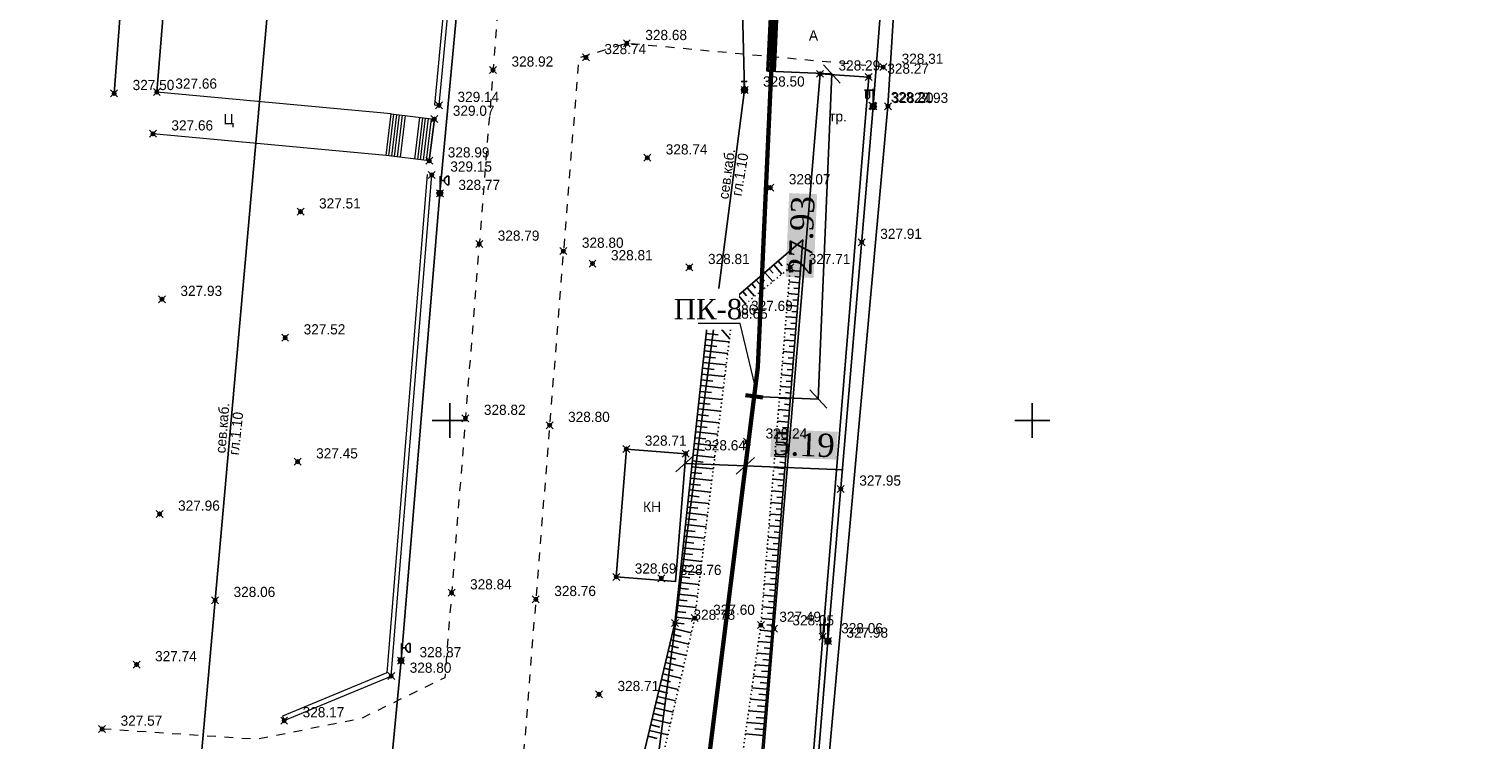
# Model space of a CAD drawing. Header units: metres. Extents: x 703769 to 722343, y 4313031 to 4317457.
# Tile 338 of 409: x 708242 to 708367, y 4315651 to 4315712. Entities that reach past the tile are written whole.
import ezdxf
from ezdxf import colors
from ezdxf.entities.mleader import LeaderData, LeaderLine
from ezdxf.math import Vec2, Vec3

# ---------------------------------------------------------------- set-up
doc = ezdxf.new("R2010")
doc.units = ezdxf.units.M
doc.header["$LTSCALE"] = 0.5
doc.header["$PDMODE"] = 35
doc.header["$PDSIZE"] = 0.3
for name, pattern in [('Auto_Street_NotBorder_Line_m1', [3, 1.5, -1.5]), ('ДОРОГИ_СТРОЯЩ', [9, 8, -1]), ('Контура низ откосов  Штриховая 0.1-0.5 - - - - - - -', [0.6, 0.1, -0.5])]:
    doc.linetypes.add(name, pattern=pattern)
for name, color, linetype in [('(001) Сетка', 92, 'Continuous'), ('(004) Точки рельефа', 7, 'Continuous'), ('(007) Здания', 7, 'Continuous'), ('(013) Газ', 30, 'ИК_Газопровод -------г--------'), ('(016) Кабель', 1, 'Continuous'), ('(019) Связь', 3, 'ИК_КАБ_СВЯЗИ'), ('(022) Возд. Линии', 7, 'Continuous'), ('(025) Дорога', 7, 'Continuous'), ('(035) Откосы', 7, 'Continuous')]:
    doc.layers.add(name, color=color, linetype=linetype)
doc.layers.add('AUTO#_ROADS_EXIST_L', color=7, linetype='Continuous', lineweight=15, true_color=0x000000)
doc.layers.add('ВК_В1', color=134, linetype='Continuous', lineweight=40)
doc.styles.add('BM-431', font='txt')
doc.styles.add('D-431', font='txt')
doc.styles.add('Interproekt', font='isocpeur.ttf', dxfattribs={"width": 0.95, "oblique": 15})
doc.styles.add('P-131', font='txt')
doc.styles.add('S', font='txtwr', dxfattribs={"oblique": 15})
doc.styles.get("Standard").update_dxf_attribs({"font": 'times.ttf'})
doc.linetypes.add('GAZ_VOZDUSH', pattern='A,1,-2,["~",Standard,S=3,R=0,X=-1.5,Y=-1.5],-1,10', length=14)
doc.linetypes.add('ИК_Газопровод -------г--------', pattern='A,9,-0.6,["Г",Standard,S=1.2,R=0,X=0,Y=-0.6],-1.2', length=10.8)
doc.linetypes.add('ИК_КАБ_СВЯЗИ', pattern='A,4,["o",Standard,S=0.5,R=0,X=0,Y=-0.125],4,-2', length=10)
doc.linetypes.add('ИК_Э_КАБ_ВН', pattern='A,8,-2,["<<",Standard,S=1,R=0,X=0,Y=-0.5],8,[">>",Standard,S=1,R=0,X=-1,Y=-0.5],-2', length=20)
doc.linetypes.add('ИК_Э_КАБ_НН', pattern='A,8,-2,["<",Standard,S=1,R=0,X=0,Y=-0.5],8,[">",Standard,S=1,R=0,X=-0.5,Y=-0.5],-2', length=20)
doc.dimstyles.new('300', dxfattribs={"dimtxt": 2, "dimasz": 1.5, "dimexe": 0, "dimexo": 0, "dimgap": 1, "dimtad": 1, "dimzin": 0, "dimdsep": 46, "dimtxsty": 'Standard', "dimblk": 'OBLIQUE', "dimcen": 0, "dimclrd": 1, "dimclre": 1, "dimclrt": 1, "dimadec": 1, "dimazin": 0, "dimtfac": 1, "dimtofl": 0, "dimtmove": 0, "dimatfit": 3, "dimfxl": 3, "dimtfill": 2, "dimtfillclr": 7, "dimtolj": 1, "dimtzin": 0, "dimlwd": 25, "dimlwe": -1, "dimarcsym": 0})

# ---------------------------------------------------------------- blocks, each defined once
blk = doc.blocks.new('*X145')
at = {"color": 0}
for p, q in [((9.5, 5.08), (10.49, 5.08)), ((9.5, 5.07), (10.49, 5.07)), ((9.5, 5.06), (10.49, 5.06)), ((9.5, 5.05), (10.49, 5.05)), ((9.5, 5.04), (10.49, 5.04)), ((9.5, 5.03), (10.49, 5.03)), ((9.5, 5.02), (10.5, 5.02)), ((9.5, 5.01), (10.5, 5.01)), ((9.5, 5), (10.5, 5)), ((9.51, 5.12), (10.48, 5.12)), ((9.51, 5.11), (10.48, 5.11)), ((9.51, 5.1), (10.48, 5.1)), ((9.51, 5.09), (10.49, 5.09)), ((9.52, 5.16), (10.47, 5.16)), ((9.52, 5.15), (10.47, 5.15)), ((9.52, 5.14), (10.47, 5.14)), ((9.52, 5.13), (10.48, 5.13)), ((9.53, 5.18), (10.46, 5.18)), ((9.53, 5.17), (10.46, 5.17)), ((9.54, 5.2), (10.45, 5.2)), ((9.54, 5.19), (10.46, 5.19)), ((9.55, 5.22), (10.44, 5.22)), ((9.55, 5.21), (10.45, 5.21)), ((9.56, 5.24), (10.43, 5.24)), ((9.56, 5.23), (10.44, 5.23)), ((9.57, 5.26), (10.42, 5.26)), ((9.57, 5.25), (10.43, 5.25)), ((9.58, 5.27), (10.41, 5.27)), ((9.59, 5.29), (10.4, 5.29)), ((9.59, 5.28), (10.41, 5.28)), ((9.6, 5.3), (10.39, 5.3)), ((9.61, 5.31), (10.38, 5.31)), ((9.62, 5.32), (10.37, 5.32)), ((9.63, 5.33), (10.37, 5.33)), ((9.64, 5.34), (10.36, 5.34)), ((9.65, 5.35), (10.35, 5.35)), ((9.66, 5.36), (10.34, 5.36)), ((9.67, 5.37), (10.32, 5.37)), ((9.68, 5.38), (10.31, 5.38)), ((9.69, 5.39), (10.3, 5.39)), ((9.71, 5.4), (10.29, 5.4)), ((9.72, 5.41), (10.27, 5.41)), ((9.74, 5.42), (10.26, 5.42)), ((9.75, 5.43), (10.24, 5.43)), ((9.77, 5.44), (10.22, 5.44)), ((9.79, 5.45), (10.2, 5.45)), ((9.82, 5.46), (10.18, 5.46)), ((9.85, 5.47), (10.15, 5.47)), ((9.88, 5.48), (10.11, 5.48)), ((9.94, 5.49), (10.05, 5.49)), ((9.5, 4.99), (10.5, 4.99)), ((9.5, 4.98), (10.5, 4.98)), ((9.5, 4.97), (10.5, 4.97)), ((9.5, 4.96), (10.49, 4.96)), ((9.5, 4.95), (10.49, 4.95)), ((9.5, 4.94), (10.49, 4.94)), ((9.5, 4.93), (10.49, 4.93)), ((9.5, 4.92), (10.49, 4.92)), ((9.5, 4.91), (10.49, 4.91)), ((9.5, 4.9), (10.49, 4.9)), ((9.51, 4.89), (10.49, 4.89)), ((9.51, 4.88), (10.48, 4.88)), ((9.51, 4.87), (10.48, 4.87)), ((9.51, 4.86), (10.48, 4.86)), ((9.52, 4.85), (10.48, 4.85)), ((9.52, 4.84), (10.47, 4.84)), ((9.52, 4.83), (10.47, 4.83)), ((9.53, 4.82), (10.47, 4.82)), ((9.53, 4.81), (10.46, 4.81)), ((9.53, 4.8), (10.46, 4.8)), ((9.54, 4.79), (10.45, 4.79)), ((9.54, 4.78), (10.45, 4.78)), ((9.55, 4.77), (10.44, 4.77)), ((9.55, 4.76), (10.44, 4.76)), ((9.56, 4.75), (10.43, 4.75)), ((9.56, 4.74), (10.43, 4.74)), ((9.57, 4.73), (10.42, 4.73)), ((9.58, 4.72), (10.41, 4.72)), ((9.58, 4.71), (10.41, 4.71)), ((9.59, 4.7), (10.4, 4.7)), ((9.6, 4.69), (10.39, 4.69)), ((9.61, 4.68), (10.39, 4.68)), ((9.61, 4.67), (10.38, 4.67)), ((9.62, 4.66), (10.37, 4.66)), ((9.63, 4.65), (10.36, 4.65)), ((9.64, 4.64), (10.35, 4.64)), ((9.65, 4.63), (10.34, 4.63)), ((9.66, 4.62), (10.33, 4.62)), ((9.67, 4.61), (10.32, 4.61)), ((9.69, 4.6), (10.31, 4.6)), ((9.7, 4.59), (10.29, 4.59)), ((9.71, 4.58), (10.28, 4.58)), ((9.73, 4.57), (10.26, 4.57)), ((9.75, 4.56), (10.25, 4.56)), ((9.76, 4.55), (10.23, 4.55)), ((9.78, 4.54), (10.21, 4.54)), ((9.81, 4.53), (10.18, 4.53)), ((9.83, 4.52), (10.16, 4.52)), ((9.87, 4.51), (10.12, 4.51)), ((9.91, 4.5), (10.08, 4.5))]:
    blk.add_line(p, q, dxfattribs=at)
blk = doc.blocks.new('I01070')
at = {"color": 0}
blk.add_circle((0.05, 0.03), 0.5, dxfattribs=at)
blk.add_blockref('*X145', (-9.95, -4.96), dxfattribs=at)
blk = doc.blocks.new('I0195')
at = {"layer": '(016) Кабель', "color": 0, "linetype": 'ИК_Э_КАБ_ВН'}
for p, q in [((-0.275, 0.74), (0.225, 0.74)), ((-0.025, 0.24), (-0.025, 0.74))]:
    blk.add_line(p, q, dxfattribs=at)
at = {"layer": '(016) Кабель', "color": 0, "linetype": 'ИК_Э_КАБ_ВН', "xscale": 0.5, "yscale": 0.5, "zscale": 0.5}
blk.add_blockref('I01070', (-0.025, -0.01), dxfattribs=at)
blk = doc.blocks.new('U1111')
for p, q in [((0.1, 0.45), (0.1, 2.95)), ((1.28934, 2.95), (0.85, 2.51066)), ((0.85, 2.51066), (0.85, 1.88934)), ((1.6, 2.95), (1.28934, 2.95)), ((1.6, 2.95), (1.6, 1.45)), ((0, 0.05), (0.1, 0.05)), ((0, -0.05), (0, 0.05)), ((0.1, 2.2), (0.85, 2.2)), ((0.1, 0.05), (0.1, -0.05)), ((0.85, 1.88934), (1.28934, 1.45)), ((1.28934, 1.45), (1.6, 1.45)), ((0.1, -0.05), (0, -0.05))]:
    blk.add_line(p, q)
blk.add_lwpolyline([(0.55, 0), (0.3, 0.433013), (-0.2, 0.433013), (-0.45, 0), (-0.2, -0.433013), (0.3, -0.433013)], close=True)
at = {"color": 4, "style": 'S', "oblique": 15}
blk.add_attdef('Z', (1.142936, -1.391276), '', height=2, dxfattribs=at)
blk = doc.blocks.new('f')
at = {"layer": '(022) Возд. Линии'}
for points in [[(0, 0.25), (0, 1.5)], [(0, 1.4), (0.75, 1.4)]]:
    blk.add_lwpolyline(points, dxfattribs=at)
blk.add_lwpolyline([(0.4875, 0.65), (0.4875, 0.65, 0.41421356), (0.65, 0.8125), (0.65, 1.4), (0.325, 1.4), (0.325, 0.8125, 0.41421356)], format="xyb", close=True, dxfattribs=at)
blk.add_circle((0, 0), 0.25, dxfattribs=at)
blk = doc.blocks.new('Setka')
at = {"layer": '(001) Сетка'}
for p, q in [((0, 1.5), (0, -1.5)), ((-1.5, 0), (1.5, 0))]:
    blk.add_line(p, q, dxfattribs=at)
blk = doc.blocks.new('*U279')
at = {"color": 1, "lineweight": 60, "flags": 128}
blk.add_lwpolyline([(-0.01, -0.76), (0.01, 0.76)], dxfattribs=at)
blk = doc.blocks.new('*U280')
at = {"color": 0, "linetype": 'ByBlock', "lineweight": -2, "transparency": 16777216, "rotation": 262.8803100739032}
blk.add_blockref('*U279', (708304.59, 4315680.53), dxfattribs=at)
blk = doc.blocks.new('_Dot')
at = {"color": 0, "linetype": 'ByBlock', "lineweight": -2}
blk.add_line((-0.5, 0), (-1, 0), dxfattribs=at)
at = {"color": 0, "linetype": 'ByBlock', "const_width": 0.5}
blk.add_lwpolyline([(-0.25, 0, 1), (0.25, 0, 1)], format="xyb", close=True, dxfattribs=at)
blk = doc.blocks.new('_Oblique')
at = {"color": 0, "linetype": 'ByBlock', "lineweight": -2}
blk.add_line((-0.5, -0.5), (0.5, 0.5), dxfattribs=at)
blk = doc.blocks.new('*D530')
at = {"color": 1, "lineweight": 25, "transparency": 16777216}
for p, q in [((708298.66, 4315674.77), (708303.84, 4315674.56)), ((708303.84, 4315674.56), (708312.23, 4315674.22))]:
    blk.add_line(p, q, dxfattribs=at)
at = {"layer": 'Defpoints', "color": 0, "lineweight": 40, "transparency": 16777216}
for p in [(708298.66, 4315674.77, 328.35), (708303.84, 4315674.56), (708303.84, 4315674.56)]:
    blk.add_point(p, dxfattribs=at)
at = {"color": 1, "lineweight": 25, "transparency": 16777216, "xscale": 1.5, "yscale": 1.5, "zscale": 1.5}
for p, rotation in [((708298.66, 4315674.77), 177.691868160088), ((708303.84, 4315674.56), 357.6918681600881)]:
    blk.add_blockref('_Oblique', p, dxfattribs=dict(at, rotation=rotation))
at = {"color": 1, "lineweight": 40, "transparency": 16777216, "insert": (708308.87, 4315676.38), "char_height": 2, "attachment_point": 5, "rotation": 357.6919, "bg_fill": 1, "box_fill_scale": 1.1, "bg_fill_color": 7, "bg_fill_true_color": 16777215, "bg_fill_transparency": 0}
blk.add_mtext('\\A1;5.19', dxfattribs=at)
blk = doc.blocks.new('*D549')
at = {"color": 1, "transparency": 16777216}
for p, q in [((708305.75, 4315708.44), (708311.27, 4315708.21)), ((708304.59, 4315680.53), (708310.1, 4315680.3))]:
    blk.add_line(p, q, dxfattribs=at)
at = {"color": 1, "lineweight": 25, "transparency": 16777216}
blk.add_line((708310.1, 4315680.3), (708311.27, 4315708.21), dxfattribs=at)
at = {"layer": 'Defpoints', "color": 0, "lineweight": 40, "transparency": 16777216}
for p in [(708305.75, 4315708.44), (708311.27, 4315708.21), (708304.59, 4315680.53)]:
    blk.add_point(p, dxfattribs=at)
at = {"color": 1, "lineweight": 25, "transparency": 16777216, "xscale": 1.5, "yscale": 1.5, "zscale": 1.5}
for p, rotation in [((708311.27, 4315708.21), 87.61094906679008), ((708310.1, 4315680.3), 267.6109490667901)]:
    blk.add_blockref('_Oblique', p, dxfattribs=dict(at, rotation=rotation))
at = {"color": 1, "lineweight": 40, "transparency": 16777216, "insert": (708308.67, 4315694.34), "char_height": 2, "attachment_point": 5, "rotation": 87.6109, "bg_fill": 1, "box_fill_scale": 1.1, "bg_fill_color": 7, "bg_fill_true_color": 16777215, "bg_fill_transparency": 0}
blk.add_mtext('\\A1;27.93', dxfattribs=at)

msp = doc.modelspace()

# ---------------------------------------------------------------- linework, layer by layer
at = {"layer": '(007) Здания', "elevation": 328.346}
msp.add_lwpolyline([(708292.757, 4315665.026), (708293.627, 4315676.007), (708298.723, 4315675.603), (708297.853, 4315664.622)], close=True, dxfattribs=at)
at = {"layer": '(013) Газ', "linetype": 'GAZ_VOZDUSH', "elevation": 324.816, "flags": 128}
msp.add_lwpolyline([(708293.165, 4315421.558), (708293.434, 4315426.044), (708297.716, 4315485.96), (708299.668, 4315508.577), (708302.24, 4315538.464), (708309.527, 4315632.96), (708316.081, 4315705.444), (708316.824, 4315717.447), (708322.062, 4315771.409), (708325.306, 4315803.846), (708325.824, 4315815.814), (708330.36, 4315869.098), (708333.801, 4315903.034), (708336.798, 4315930.914), (708339.728, 4315977.872), (708351.364, 4316115.034), (708352.677, 4316127.049)], dxfattribs=at)
at = {"layer": '(016) Кабель', "linetype": 'ИК_Э_КАБ_НН', "flags": 128}
for points, elevation in [([(708148.162, 4314184.928), (708151.497, 4314225.638), (708155.946, 4314277.346), (708160.092, 4314325.308), (708165.82, 4314399.254), (708169.045, 4314439.184), (708172.399, 4314480.837), (708175.762, 4314521.367), (708178.982, 4314558.811), (708182.201, 4314596.426), (708185.813, 4314637.091), (708189.128, 4314677.545), (708192.281, 4314716.43), (708195.859, 4314758.023), (708198.741, 4314794.021), (708202.87, 4314842.96), (708206.45, 4314887.572), (708209.623, 4314925.94), (708213.998, 4314964.466), (708217.888, 4315003.776), (708222.285, 4315053.198), (708227.646, 4315118.21), (708230.7, 4315153.26), (708233.599, 4315183.887), (708236.608, 4315219.867), (708239.917, 4315258.483), (708242.964, 4315292.096), (708245.88, 4315324.716), (708249.037, 4315363.449), (708251.639, 4315395.315), (708254.553, 4315428.663), (708258.525, 4315473.098), (708262.105, 4315516.97), (708265.007, 4315550.248), (708267.691, 4315583.251), (708270.438, 4315616.597), (708274.286, 4315657.842), (708277.622, 4315697.97), (708280.245, 4315726.073), (708282.134, 4315747.294), (708285.192, 4315782.765), (708287.519, 4315812.482), (708289.716, 4315837.095), (708292.577, 4315870.499), (708295.609, 4315906.644), (708298.169, 4315937.003), (708301.105, 4315969.327), (708303.908, 4316001.447), (708306.247, 4316027.782), (708309.271, 4316062.456), (708312.329, 4316097.927), (708314.656, 4316127.644), (708316.853, 4316152.257), (708319.714, 4316185.661), (708322.746, 4316221.806), (708325.306, 4316252.165), (708328.242, 4316284.489), (708331.045, 4316316.609), (708331.607, 4316322.941)], 325.652), ([(708249.985, 4314981.479), (708250.82, 4314994.453), (708251.559, 4315005.82), (708252.37, 4315018.441), (708253.053, 4315029.231), (708253.787, 4315042.038), (708254.637, 4315054.862), (708255.635, 4315071.329), (708256.598, 4315086.747), (708257.467, 4315101.098), (708258.354, 4315115.971), (708259.411, 4315132.067), (708260.336, 4315147.885), (708261.397, 4315163.669), (708264.541, 4315183.982), (708266.176, 4315199.034), (708267.362, 4315213.475), (708268.374, 4315229.02), (708269.845, 4315242.198), (708271.828, 4315255.337), (708273.674, 4315269.524), (708275.505, 4315283.281), (708277.38, 4315297.394), (708281.752, 4315326.597), (708283.598, 4315341.056), (708285.41, 4315355.306), (708287.069, 4315373.866), (708288.446, 4315388.958), (708289.84, 4315403.858), (708291.182, 4315418.537), (708292.537, 4315433.784), (708294.032, 4315449.283), (708295.507, 4315463.66), (708296.078, 4315478.064), (708297.37, 4315493.303), (708298.657, 4315508.657), (708299.851, 4315523.654), (708301.076, 4315538.719), (708302.334, 4315553.605), (708303.538, 4315568.681), (708306.01, 4315599.024), (708308.439, 4315629.26), (708310.925, 4315659.518), (708314.819, 4315705.429), (708316.066, 4315721.797), (708317.423, 4315737.878), (708318.736, 4315752.964), (708319.999, 4315767.605), (708321.351, 4315784.629), (708322.651, 4315800.258), (708323.922, 4315814.9), (708325.202, 4315828.081), (708326.515, 4315842.883), (708327.984, 4315858.663), (708329.163, 4315872.867), (708330.365, 4315887.889), (708331.555, 4315902.908), (708332.679, 4315917.08), (708333.897, 4315932.711), (708335.115, 4315947.857), (708336.225, 4315962.741), (708337.469, 4315977.821), (708338.545, 4315992.145), (708339.663, 4316007.377), (708340.941, 4316022.682), (708342.079, 4316037.728), (708343.178, 4316052.432), (708344.309, 4316067.191), (708345.452, 4316082.234), (708346.637, 4316096.926), (708347.806, 4316111.892), (708349.626, 4316127.437), (708351.153, 4316141.846), (708352.719, 4316156.666), (708355.709, 4316187.043), (708356.969, 4316201.735), (708358.286, 4316216.561), (708359.517, 4316231.321), (708360.786, 4316246.466), (708362.123, 4316261.412), (708363.033, 4316272.851), (708364.289, 4316286.262), (708365.798, 4316301.906), (708367.145, 4316317.788)], 326.597)]:
    msp.add_lwpolyline(points, dxfattribs=dict(at, elevation=elevation))
at = {"layer": '(019) Связь', "flags": 128}
for points, elevation in [([(708317.145, 4316324.221), (708301.016, 4316142.912), (708256.741, 4315645.198), (708241.57, 4315465.518), (708189.214, 4314845.558), (708166.334, 4314514.295), (708160.318, 4314448.76), (708146.619, 4314291.453), (708137.034, 4314165.721), (708137.034, 4314165.721), (708137.034, 4314165.721), (708136.895, 4314100.448), (708136.888, 4314097.122)], 324.516), ([(708153.006, 4314105.043), (708156.993, 4314142.734), (708156.993, 4314142.734), (708174.147, 4314200.184), (708174.323, 4314203.958), (708195.362, 4314453.153), (708204.073, 4314563.084), (708218.911, 4314738.478), (708226.164, 4314758.135), (708236.601, 4314958.674), (708237.563, 4314979.166), (708241.532, 4315051.931), (708251.542, 4315144.303), (708253.161, 4315164.518), (708257.428, 4315233.645), (708258.881, 4315245.481), (708269.326, 4315369.847), (708270.394, 4315382.606), (708278.265, 4315465.509), (708280.616, 4315477.921), (708295.324, 4315641.488), (708303.766, 4315706.848), (708303.348, 4315724.234), (708305.187, 4315772.118), (708306.696, 4315783.119), (708308.615, 4315806.312), (708309.889, 4315815.038), (708320.552, 4315934.795), (708321.594, 4315946.168), (708336.888, 4316115.682), (708345.287, 4316227.711), (708346.981, 4316228.783), (708355.083, 4316230.156), (708358.134, 4316229.662)], 325.431)]:
    msp.add_lwpolyline(points, dxfattribs=dict(at, elevation=elevation))
at = {"layer": '(025) Дорога', "flags": 128}
for points, elevation in [([(708253.325, 4315706.661), (708258.254, 4315767.187), (708264.132, 4315837.286), (708268.683, 4315890.714), (708272.947, 4315941.224), (708275.637, 4315982.035), (708271.645, 4315982.298), (708268.959, 4315941.524), (708264.698, 4315891.054), (708260.146, 4315837.623), (708254.268, 4315767.521), (708249.661, 4315706.544)], 325.652), ([(708291.236, 4315475.777), (708295.455, 4315475.79), (708300.547, 4315538.159), (708303.152, 4315569.768), (708305.708, 4315601.069), (708308.048, 4315629.612), (708310.48, 4315659.898), (708314.433, 4315707.948), (708310.248, 4315708.223), (708306.289, 4315660.581), (708303.824, 4315630.808), (708301.469, 4315601.507), (708298.907, 4315569.928), (708296.358, 4315538.729), (708293.833, 4315508.037), (708291.236, 4315475.777)], 326.876)]:
    msp.add_lwpolyline(points, dxfattribs=dict(at, elevation=elevation))
at = {"layer": '(035) Откосы'}
for p, q in [((708305.895, 4315691.487, 326.979), (708306.235, 4315691.093, 326.979)), ((708306.274, 4315691.813, 326.979), (708306.963, 4315691.014, 326.979)), ((708306.652, 4315692.14, 326.979), (708307.002, 4315691.735, 326.979)), ((708308.558, 4315691.275, 326.979), (708307.668, 4315691.346, 326.979)), ((708304.382, 4315690.181, 326.979), (708304.703, 4315689.808, 326.979)), ((708304.76, 4315690.507, 326.979), (708305.413, 4315689.751, 326.979)), ((708305.138, 4315690.834, 326.979), (708305.469, 4315690.45, 326.979)), ((708305.517, 4315691.16, 326.979), (708306.188, 4315690.383, 326.979)), ((708308.48, 4315690.279, 326.979), (708307.586, 4315690.349, 326.979)), ((708308.519, 4315690.777, 326.979), (708308.073, 4315690.812, 326.979)), ((708302.868, 4315688.874, 326.979), (708303.171, 4315688.523, 326.979)), ((708303.246, 4315689.201, 326.979), (708303.862, 4315688.487, 326.979)), ((708303.625, 4315689.527, 326.979), (708303.937, 4315689.165, 326.979)), ((708304.003, 4315689.854, 326.979), (708304.637, 4315689.119, 326.979)), ((708308.401, 4315689.282, 326.979), (708307.504, 4315689.353, 326.979)), ((708308.362, 4315688.784, 326.979), (708307.912, 4315688.819, 326.979)), ((708308.44, 4315689.78, 326.979), (708307.993, 4315689.816, 326.979)), ((708301.354, 4315687.568, 326.979), (708301.959, 4315686.867, 326.979)), ((708301.732, 4315687.895, 326.979), (708302.647, 4315686.834, 326.979)), ((708302.111, 4315688.221, 326.979), (708302.405, 4315687.88, 326.979)), ((708302.489, 4315688.548, 326.979), (708303.087, 4315687.855, 326.979)), ((708308.322, 4315688.285, 326.979), (708307.422, 4315688.356, 326.979)), ((708308.283, 4315687.787, 326.979), (708307.832, 4315687.823, 326.979)), ((708300.543, 4315686.418, 326.979), (708301.076, 4315686.36, 326.979)), ((708300.597, 4315686.915, 326.979), (708301.076, 4315686.36, 326.979)), ((708300.975, 4315687.241, 326.979), (708302.481, 4315685.497, 326.979)), ((708308.165, 4315686.292, 326.979), (708307.259, 4315686.364, 326.979)), ((708308.244, 4315687.289, 326.979), (708307.341, 4315687.36, 326.979)), ((708308.205, 4315686.79, 326.979), (708307.752, 4315686.826, 326.979)), ((708300.436, 4315685.424, 326.979), (708302.445, 4315685.207, 326.979)), ((708300.489, 4315685.921, 326.979), (708301.498, 4315685.812, 326.979)), ((708308.087, 4315685.295, 326.979), (708307.177, 4315685.367, 326.979)), ((708308.126, 4315685.794, 326.979), (708307.672, 4315685.83, 326.979)), ((708300.274, 4315683.933, 326.979), (708301.267, 4315683.826, 326.979)), ((708300.328, 4315684.43, 326.979), (708302.321, 4315684.214, 326.979)), ((708300.382, 4315684.927, 326.979), (708301.382, 4315684.819, 326.979)), ((708308.008, 4315684.299, 326.979), (708307.095, 4315684.371, 326.979)), ((708307.969, 4315683.8, 326.979), (708307.512, 4315683.836, 326.979)), ((708308.047, 4315684.797, 326.979), (708307.592, 4315684.833, 326.979)), ((708300.113, 4315682.442, 326.979), (708302.074, 4315682.23, 326.979)), ((708300.167, 4315682.939, 326.979), (708301.151, 4315682.833, 326.979)), ((708300.221, 4315683.436, 326.979), (708302.197, 4315683.222, 326.979)), ((708307.93, 4315683.302, 326.979), (708307.014, 4315683.374, 326.979)), ((708307.89, 4315682.804, 326.979), (708307.431, 4315682.84, 326.979)), ((708300.005, 4315681.448, 326.979), (708301.95, 4315681.238, 326.979)), ((708300.059, 4315681.945, 326.979), (708301.036, 4315681.839, 326.979)), ((708307.772, 4315681.309, 326.979), (708306.85, 4315681.382, 326.979)), ((708307.851, 4315682.305, 326.979), (708306.932, 4315682.378, 326.979)), ((708307.812, 4315681.807, 326.979), (708307.351, 4315681.843, 326.979)), ((708299.844, 4315679.957, 326.979), (708300.805, 4315679.853, 326.979)), ((708299.898, 4315680.454, 326.979), (708301.827, 4315680.245, 326.979)), ((708299.952, 4315680.951, 326.979), (708300.92, 4315680.846, 326.979)), ((708307.694, 4315680.312, 326.979), (708306.768, 4315680.385, 326.979)), ((708307.733, 4315680.81, 326.979), (708307.271, 4315680.847, 326.979)), ((708299.737, 4315678.963, 326.979), (708300.689, 4315678.86, 326.979)), ((708299.79, 4315679.46, 326.979), (708301.703, 4315679.253, 326.979)), ((708307.615, 4315679.315, 326.979), (708306.686, 4315679.389, 326.979)), ((708307.576, 4315678.817, 326.979), (708307.111, 4315678.854, 326.979)), ((708307.655, 4315679.814, 326.979), (708307.191, 4315679.85, 326.979)), ((708299.575, 4315677.472, 326.979), (708301.456, 4315677.269, 326.979)), ((708299.629, 4315677.969, 326.979), (708300.573, 4315677.867, 326.979)), ((708299.683, 4315678.466, 326.979), (708301.58, 4315678.261, 326.979)), ((708307.537, 4315678.319, 326.979), (708306.605, 4315678.392, 326.979)), ((708307.497, 4315677.82, 326.979), (708307.031, 4315677.857, 326.979)), ((708299.468, 4315676.478, 326.979), (708301.333, 4315676.277, 326.979)), ((708299.521, 4315676.975, 326.979), (708300.458, 4315676.874, 326.979)), ((708307.38, 4315676.325, 326.979), (708306.441, 4315676.399, 326.979)), ((708307.458, 4315677.322, 326.979), (708306.523, 4315677.396, 326.979)), ((708307.419, 4315676.824, 326.979), (708306.95, 4315676.861, 326.979)), ((708299.306, 4315674.987, 326.979), (708300.227, 4315674.888, 326.979)), ((708299.36, 4315675.484, 326.979), (708301.209, 4315675.284, 326.979)), ((708299.414, 4315675.981, 326.979), (708300.342, 4315675.881, 326.979)), ((708307.301, 4315675.329, 326.979), (708306.359, 4315675.403, 326.979)), ((708307.34, 4315675.827, 326.979), (708306.87, 4315675.864, 326.979)), ((708299.199, 4315673.994, 326.979), (708300.111, 4315673.895, 326.979)), ((708299.253, 4315674.491, 326.979), (708301.086, 4315674.292, 326.979)), ((708307.222, 4315674.332, 326.979), (708306.278, 4315674.407, 326.979)), ((708307.183, 4315673.834, 326.979), (708306.71, 4315673.871, 326.979)), ((708307.262, 4315674.831, 326.979), (708306.79, 4315674.868, 326.979)), ((708299.037, 4315672.503, 326.979), (708300.839, 4315672.308, 326.979)), ((708299.091, 4315673, 326.979), (708299.996, 4315672.902, 326.979)), ((708299.145, 4315673.497, 326.979), (708300.962, 4315673.3, 326.979)), ((708307.144, 4315673.336, 326.979), (708306.196, 4315673.41, 326.979)), ((708307.105, 4315672.837, 326.979), (708306.63, 4315672.875, 326.979)), ((708298.93, 4315671.509, 326.979), (708300.715, 4315671.315, 326.979)), ((708298.984, 4315672.006, 326.979), (708299.88, 4315671.909, 326.979)), ((708306.987, 4315671.342, 326.979), (708306.032, 4315671.417, 326.979)), ((708307.065, 4315672.339, 326.979), (708306.114, 4315672.414, 326.979)), ((708307.026, 4315671.841, 326.979), (708306.55, 4315671.878, 326.979)), ((708298.769, 4315670.018, 326.979), (708299.649, 4315669.922, 326.979)), ((708298.822, 4315670.515, 326.979), (708300.591, 4315670.323, 326.979)), ((708298.876, 4315671.012, 326.979), (708299.765, 4315670.916, 326.979)), ((708306.908, 4315670.346, 326.979), (708305.951, 4315670.421, 326.979)), ((708306.947, 4315670.844, 326.979), (708306.469, 4315670.882, 326.979)), ((708298.661, 4315669.024, 326.979), (708299.534, 4315668.929, 326.979)), ((708298.715, 4315669.521, 326.979), (708300.468, 4315669.331, 326.979)), ((708306.83, 4315669.349, 326.979), (708305.869, 4315669.425, 326.979)), ((708306.79, 4315668.851, 326.979), (708306.309, 4315668.888, 326.979)), ((708306.869, 4315669.847, 326.979), (708306.389, 4315669.885, 326.979)), ((708298.5, 4315667.533, 326.979), (708300.221, 4315667.347, 326.979)), ((708298.553, 4315668.03, 326.979), (708299.418, 4315667.936, 326.979)), ((708298.607, 4315668.527, 326.979), (708300.344, 4315668.339, 326.979)), ((708306.751, 4315668.352, 326.979), (708305.787, 4315668.428, 326.979)), ((708306.712, 4315667.854, 326.979), (708306.229, 4315667.892, 326.979)), ((708298.392, 4315666.539, 326.979), (708300.097, 4315666.354, 326.979)), ((708298.446, 4315667.036, 326.979), (708299.302, 4315666.943, 326.979)), ((708306.594, 4315666.359, 326.979), (708305.623, 4315666.435, 326.979)), ((708306.672, 4315667.356, 326.979), (708305.705, 4315667.432, 326.979)), ((708306.633, 4315666.857, 326.979), (708306.149, 4315666.895, 326.979)), ((708298.231, 4315665.048, 326.979), (708299.071, 4315664.957, 326.979)), ((708298.285, 4315665.545, 326.979), (708299.974, 4315665.362, 326.979)), ((708298.338, 4315666.042, 326.979), (708299.187, 4315665.95, 326.979)), ((708306.515, 4315665.362, 326.979), (708305.542, 4315665.439, 326.979)), ((708306.554, 4315665.861, 326.979), (708306.069, 4315665.899, 326.979)), ((708298.123, 4315664.054, 326.979), (708298.956, 4315663.964, 326.979)), ((708298.177, 4315664.551, 326.979), (708299.85, 4315664.37, 326.979)), ((708306.437, 4315664.366, 326.979), (708305.46, 4315664.443, 326.979)), ((708306.397, 4315663.867, 326.979), (708305.908, 4315663.906, 326.979)), ((708306.476, 4315664.864, 326.979), (708305.988, 4315664.902, 326.979)), ((708297.962, 4315662.563, 326.979), (708299.603, 4315662.386, 326.979)), ((708298.016, 4315663.06, 326.979), (708298.84, 4315662.971, 326.979)), ((708298.069, 4315663.557, 326.979), (708299.727, 4315663.378, 326.979)), ((708306.358, 4315663.369, 326.979), (708305.378, 4315663.446, 326.979)), ((708306.319, 4315662.871, 326.979), (708305.828, 4315662.909, 326.979)), ((708297.854, 4315661.569, 326.979), (708299.47, 4315661.394, 326.979)), ((708297.908, 4315662.066, 326.979), (708298.725, 4315661.978, 326.979)), ((708306.201, 4315661.376, 326.979), (708305.215, 4315661.453, 326.979)), ((708306.279, 4315662.372, 326.979), (708305.296, 4315662.45, 326.979)), ((708306.24, 4315661.874, 326.979), (708305.748, 4315661.913, 326.979)), ((708297.571, 4315660.099, 326.979), (708298.33, 4315659.919, 326.979)), ((708297.687, 4315660.586, 326.979), (708299.201, 4315660.225, 326.979)), ((708297.801, 4315661.072, 326.979), (708298.579, 4315660.988, 326.979)), ((708306.122, 4315660.379, 326.979), (708305.108, 4315660.459, 326.979)), ((708306.162, 4315660.877, 326.979), (708305.668, 4315660.916, 326.979)), ((708297.339, 4315659.127, 326.979), (708298.102, 4315658.945, 326.979)), ((708297.455, 4315659.613, 326.979), (708298.976, 4315659.251, 326.979)), ((708306.04, 4315659.383, 326.979), (708304.968, 4315659.472, 326.979)), ((708305.998, 4315658.884, 326.979), (708305.448, 4315658.931, 326.979)), ((708306.082, 4315659.881, 326.979), (708305.56, 4315659.924, 326.979)), ((708296.992, 4315657.668, 326.979), (708298.527, 4315657.302, 326.979)), ((708297.108, 4315658.154, 326.979), (708297.874, 4315657.972, 326.979)), ((708297.223, 4315658.64, 326.979), (708298.752, 4315658.277, 326.979)), ((708305.873, 4315657.39, 326.979), (708304.688, 4315657.489, 326.979)), ((708305.956, 4315658.386, 326.979), (708304.828, 4315658.481, 326.979)), ((708305.915, 4315657.888, 326.979), (708305.336, 4315657.937, 326.979)), ((708296.76, 4315656.695, 326.979), (708298.303, 4315656.328, 326.979)), ((708296.876, 4315657.182, 326.979), (708297.646, 4315656.998, 326.979)), ((708305.79, 4315656.394, 326.979), (708304.547, 4315656.498, 326.979)), ((708305.831, 4315656.892, 326.979), (708305.224, 4315656.943, 326.979)), ((708296.413, 4315655.237, 326.979), (708297.189, 4315655.052, 326.979)), ((708296.529, 4315655.723, 326.979), (708298.078, 4315655.354, 326.979)), ((708296.644, 4315656.209, 326.979), (708297.417, 4315656.025, 326.979)), ((708305.706, 4315655.398, 326.979), (708304.407, 4315655.506, 326.979)), ((708305.748, 4315655.896, 326.979), (708305.113, 4315655.949, 326.979)), ((708296.066, 4315653.778, 326.979), (708297.629, 4315653.405, 326.979)), ((708296.181, 4315654.264, 326.979), (708296.961, 4315654.078, 326.979)), ((708296.297, 4315654.75, 326.979), (708297.854, 4315654.38, 326.979)), ((708305.623, 4315654.401, 326.979), (708304.267, 4315654.515, 326.979)), ((708305.581, 4315653.903, 326.979), (708304.889, 4315653.961, 326.979)), ((708305.664, 4315654.899, 326.979), (708305.001, 4315654.955, 326.979)), ((708295.834, 4315652.805, 326.979), (708297.405, 4315652.431, 326.979)), ((708295.95, 4315653.291, 326.979), (708296.733, 4315653.105, 326.979)), ((708305.456, 4315652.409, 326.979), (708303.986, 4315652.532, 326.979)), ((708305.539, 4315653.405, 326.979), (708304.126, 4315653.523, 326.979)), ((708305.498, 4315652.907, 326.979), (708304.777, 4315652.967, 326.979)), ((708295.487, 4315651.346, 326.979), (708296.277, 4315651.158, 326.979)), ((708295.602, 4315651.833, 326.979), (708297.18, 4315651.457, 326.979)), ((708295.718, 4315652.319, 326.979), (708296.505, 4315652.131, 326.979)), ((708305.372, 4315651.413, 326.979), (708303.846, 4315651.54, 326.979)), ((708305.414, 4315651.911, 326.979), (708304.665, 4315651.973, 326.979))]:
    msp.add_line(p, q, dxfattribs=at)
at = {"layer": '(035) Откосы', "elevation": 326.979, "flags": 128}
msp.add_lwpolyline([(708300.597, 4315686.915), (708308.77, 4315693.968), (708306.105, 4315660.159), (708303.594, 4315630.186), (708301.211, 4315601.154), (708298.674, 4315569.558), (708296.241, 4315540.528), (708293.414, 4315507.695), (708291.422, 4315483.499), (708291.025, 4315479.808), (708287.782, 4315478.493), (708282.608, 4315478.493), (708278.377, 4315478.607), (708276.401, 4315481.03), (708273.757, 4315483.421), (708277.818, 4315529.95), (708284.909, 4315602.738), (708287.932, 4315634.9), (708293.318, 4315642.239), (708297.799, 4315661.058)], close=True, dxfattribs=at)
at = {"layer": '(035) Откосы', "linetype": 'Контура низ откосов  Штриховая 0.1-0.5 - - - - - - -', "elevation": 326.326}
msp.add_lwpolyline([(708278.063, 4315480.539), (708276.513, 4315481.522), (708275.018, 4315484.472), (708280.035, 4315529.833), (708287.533, 4315603.301), (708289.921, 4315633.965), (708295.058, 4315642.247), (708299.491, 4315661.485), (708302.739, 4315687.572), (708307.689, 4315691.606), (708305.168, 4315660.885), (708300.922, 4315630.876), (708299.981, 4315601.475), (708297.388, 4315570.108), (708295.015, 4315541.442), (708291.816, 4315508.81), (708289.749, 4315482.619), (708287.952, 4315481.441), (708283.717, 4315480.666), (708280.161, 4315480.144), (708278.063, 4315480.539)], dxfattribs=at)
at = {"color": 7, "lineweight": 60, "flags": 128}
msp.add_lwpolyline([(708357.248, 4316377.175), (708348.812, 4316273.22), (708353.557, 4316257.858), (708353.557, 4316257.858), (708347.85, 4316184.516), (708345.678, 4316161.373), (708341.109, 4316137.997), (708335.61, 4316072.004), (708331.974, 4316031.837), (708328.458, 4315988.492), (708323.014, 4315931.637), (708323.014, 4315931.637), (708318.91, 4315884.75), (708318.91, 4315884.75), (708310.198, 4315791.027), (708310.198, 4315791.027), (708309.338, 4315780.95), (708304.899, 4315683.04), (708304.899, 4315683.04), (708296.663, 4315617.1)], dxfattribs=at)
at = {"color": 1, "lineweight": 40, "flags": 128}
for points in [[(708305.75, 4315708.44), (708306.04, 4315714.824)], [(708306.35, 4315708.413), (708306.639, 4315714.797)]]:
    msp.add_lwpolyline(points, dxfattribs=at)
at = {"color": 0, "linetype": 'ByBlock', "lineweight": -2, "transparency": 16777216}
for p in [(708290.157, 4315709.631, 328.745), (708293.666, 4315710.835, 328.675), (708282.182, 4315708.561, 328.922), (708315.668, 4315708.8, 328.31), (708310.248, 4315708.223, 328.293), (708314.433, 4315707.948, 328.272), (708249.661, 4315706.544, 327.5), (708253.325, 4315706.661, 327.66), (708303.766, 4315706.848, 328.499), (708277.547, 4315705.522, 329.139), (708314.737, 4315705.501, 328.211), (708314.819, 4315705.429, 328.305), (708316.081, 4315705.444, 327.934), (708277.144, 4315704.335, 329.072), (708252.99, 4315703.074, 327.661), (708295.421, 4315701.016, 328.744), (708276.711, 4315700.757, 328.991), (708276.926, 4315699.542, 329.148), (708305.983, 4315698.45, 328.067), (708277.622, 4315697.97, 328.767), (708265.662, 4315696.381, 327.514), (708280.997, 4315693.608, 328.786), (708313.83, 4315693.765, 327.912), (708288.221, 4315693.001, 328.803), (708290.719, 4315691.93, 328.811), (708299.044, 4315691.606, 328.81), (708307.689, 4315691.606, 327.713), (708253.764, 4315688.868, 327.929), (708299.611, 4315687.266, 328.855), (708302.739, 4315687.572, 327.686), (708300.597, 4315686.915, 328.654), (708264.34, 4315685.565, 327.524), (708279.812, 4315678.654, 328.825), (708287.036, 4315678.048, 328.801), (708293.627, 4315676.007, 328.715), (708303.987, 4315676.625, 328.241), (708265.414, 4315674.915, 327.451), (708298.723, 4315675.603, 328.641), (708312.033, 4315672.581, 327.951), (708253.565, 4315670.425, 327.956), (708292.757, 4315665.026, 328.689), (708296.626, 4315664.903, 328.756), (708278.624, 4315663.667, 328.843), (708258.326, 4315663.012, 328.056), (708285.851, 4315663.095, 328.76), (708297.799, 4315661.058, 328.785), (708299.491, 4315661.485, 327.6), (708305.168, 4315660.885, 327.489), (708306.289, 4315660.581, 328.047), (708310.48, 4315659.898, 328.06), (708310.925, 4315659.518, 327.975), (708251.588, 4315657.503, 327.744), (708274.286, 4315657.842, 328.871), (708273.443, 4315656.51, 328.805), (708291.279, 4315654.937, 328.712), (708264.254, 4315652.688, 328.17), (708248.629, 4315651.963, 327.573)]:
    msp.add_point(p, dxfattribs=at)
at = {"layer": 'AUTO#_ROADS_EXIST_L', "linetype": 'Auto_Street_NotBorder_Line_m1', "lineweight": 15, "elevation": -0.295, "flags": 128}
for points in [[(708272.376, 4315985.655), (708287.272, 4315985.655), (708295.17, 4315984.538), (708301.077, 4315981.329), (708304.912, 4315977.748), (708292.789, 4315836.964), (708292.789, 4315836.964), (708291.136, 4315816.736), (708282.876, 4315717.315), (708278.045, 4315656.366), (708270.81, 4315652.848), (708261.894, 4315651.074), (708248.629, 4315651.963)], [(708315.668, 4315708.8), (708293.666, 4315710.835), (708289.535, 4315709.578), (708280.924, 4315600.926), (708274.001, 4315528.938), (708270.524, 4315486.328), (708269.882, 4315478.751), (708272.55, 4315475.294), (708276.725, 4315473.7), (708300.558, 4315473.7)]]:
    msp.add_lwpolyline(points, dxfattribs=at)
at = {"layer": 'AUTO#_ROADS_EXIST_L', "lineweight": 15, "flags": 128}
for points, elevation in [([(708281.141, 4315747.436), (708277.149, 4315705.56), (708277.547, 4315705.522), (708281.539, 4315747.398)], 328.498), ([(708273.437, 4315704.784), (708253.325, 4315706.661)], 328.696), ([(708273.236, 4315701.177), (708273.669, 4315704.755)], 328.696), ([(708273.485, 4315701.147), (708273.918, 4315704.725)], 328.696), ([(708273.733, 4315701.117), (708274.166, 4315704.695)], 328.696), ([(708273.981, 4315701.087), (708274.414, 4315704.665)], 328.696), ([(708274.229, 4315701.057), (708274.662, 4315704.635)], 328.696), ([(708275.47, 4315700.907), (708275.903, 4315704.485)], 328.696), ([(708275.718, 4315700.877), (708276.151, 4315704.455)], 328.696), ([(708275.966, 4315700.847), (708276.399, 4315704.425)], 328.696), ([(708276.215, 4315700.817), (708276.648, 4315704.395)], 328.696), ([(708276.463, 4315700.787), (708276.896, 4315704.365)], 328.696), ([(708276.711, 4315700.757), (708277.144, 4315704.335)], 328.696), ([(708273.004, 4315701.206), (708252.99, 4315703.074)], 328.696)]:
    msp.add_lwpolyline(points, dxfattribs=dict(at, elevation=elevation))
at = {"layer": 'AUTO#_ROADS_EXIST_L', "lineweight": 15, "elevation": 328.696, "flags": 128}
msp.add_lwpolyline([(708273.437, 4315704.784), (708277.144, 4315704.335), (708276.711, 4315700.757), (708273.004, 4315701.206)], close=True, dxfattribs=at)
at = {"layer": 'AUTO#_ROADS_EXIST_L', "elevation": 328.853, "flags": 128}
msp.add_lwpolyline([(708276.527, 4315699.574), (708273.064, 4315656.785), (708264.1, 4315653.057), (708264.254, 4315652.688), (708273.443, 4315656.51), (708276.926, 4315699.542)], dxfattribs=at)

# ---------------------------------------------------------------- block references
at = {"layer": '(001) Сетка'}
for p in [(708278.465, 4315678.456), (708328.465, 4315678.456)]:
    msp.add_blockref('Setka', p, dxfattribs=at)
at = {"layer": '(019) Связь', "color": 0}
msp.add_blockref('I0195', (708303.766, 4315706.833, 327.241), dxfattribs=at)
at = {"layer": '(022) Возд. Линии', "xscale": -1}
for p in [(708314.819, 4315705.429, 326.597), (708310.925, 4315659.518, 326.597)]:
    msp.add_blockref('f', p, dxfattribs=at)
at = {"layer": '(022) Возд. Линии', "xscale": 0.5, "yscale": 0.5, "zscale": 0.5}
for p in [(708277.597, 4315697.97, 325.652), (708274.261, 4315657.842, 325.652)]:
    msp.add_blockref('U1111', p, dxfattribs=at)
at = {"color": 36, "lineweight": 60}
msp.add_blockref('*U280', (0, 0), dxfattribs=at)

# ---------------------------------------------------------------- texts
at = {"layer": '(004) Точки рельефа', "style": 'D-431'}
for s, p in [('328.68', (708295.252, 4315711.12, 328.675)), ('328.74', (708291.743, 4315709.914, 328.745)), ('328.31', (708317.254, 4315709.083, 328.31)), ('328.92', (708283.768, 4315708.845, 328.922)), ('328.29', (708311.834, 4315708.507, 328.293)), ('328.27', (708316.019, 4315708.231, 328.272)), ('327.50', (708251.247, 4315706.827, 327.5)), ('327.66', (708254.911, 4315706.946, 327.66)), ('328.50', (708305.352, 4315707.131, 328.499)), ('329.14', (708279.133, 4315705.806, 329.139)), ('328.21', (708316.323, 4315705.784, 328.211)), ('328.30', (708316.405, 4315705.712, 328.305)), ('327.93', (708317.667, 4315705.728, 327.934)), ('329.07', (708278.73, 4315704.619, 329.072)), ('327.66', (708254.576, 4315703.359, 327.661)), ('328.99', (708278.297, 4315701.041, 328.991)), ('328.74', (708297.007, 4315701.299, 328.744)), ('329.15', (708278.512, 4315699.826, 329.148)), ('328.77', (708279.208, 4315698.253, 328.767)), ('328.07', (708307.569, 4315698.733, 328.067)), ('327.51', (708267.248, 4315696.662, 327.514)), ('327.91', (708315.416, 4315694.049, 327.912)), ('328.79', (708282.583, 4315693.892, 328.786)), ('328.80', (708289.808, 4315693.285, 328.803)), ('328.81', (708292.305, 4315692.213, 328.811)), ('328.81', (708300.63, 4315691.889, 328.81)), ('327.71', (708309.275, 4315691.885, 327.713)), ('327.93', (708255.35, 4315689.152, 327.929)), ('327.69', (708304.325, 4315687.857, 327.686)), ('328.86', (708301.197, 4315687.551, 328.855)), ('328.65', (708302.183, 4315687.2, 328.654)), ('327.52', (708265.926, 4315685.847, 327.524)), ('328.82', (708281.398, 4315678.938, 328.825)), ('328.80', (708288.622, 4315678.331, 328.801)), ('328.24', (708305.573, 4315676.909, 328.241)), ('328.71', (708295.213, 4315676.29, 328.715)), ('328.64', (708300.309, 4315675.888, 328.641)), ('327.45', (708267, 4315675.197, 327.451)), ('327.95', (708313.619, 4315672.865, 327.951)), ('327.96', (708255.151, 4315670.71, 327.956)), ('328.69', (708294.343, 4315665.311, 328.689)), ('328.76', (708298.212, 4315665.188, 328.756)), ('328.06', (708259.912, 4315663.297, 328.056)), ('328.84', (708280.21, 4315663.951, 328.843)), ('328.76', (708287.437, 4315663.38, 328.76)), ('327.60', (708301.077, 4315661.77, 327.6)), ('328.78', (708299.385, 4315661.341, 328.785)), ('327.49', (708306.754, 4315661.169, 327.489)), ('328.05', (708307.875, 4315660.864, 328.047)), ('328.06', (708312.066, 4315660.183, 328.06)), ('327.98', (708312.511, 4315659.802, 327.975)), ('328.87', (708275.872, 4315658.125, 328.871)), ('327.74', (708253.174, 4315657.783, 327.744)), ('328.80', (708275.029, 4315656.793, 328.805)), ('328.71', (708292.865, 4315655.221, 328.712)), ('328.17', (708265.84, 4315652.971, 328.17)), ('327.57', (708250.215, 4315652.244, 327.573))]:
    msp.add_text(s, height=0.875, dxfattribs=at).set_placement(p)
at = {"layer": '(007) Здания', "style": 'P-131'}
msp.add_text('КН', height=0.88, dxfattribs=at).set_placement((708295.061, 4315670.61, -0.295))
at = {"layer": '(019) Связь', "color": 0, "linetype": 'Continuous', "style": 'D-431'}
for s, rotation, p in [('сев.каб.', 82.24919, (708302.377, 4315697.421, -0.295)), ('гл.1.10', 80.53667, (708303.498, 4315697.679, -0.295)), ('сев.каб.', 85.46197, (708259.212, 4315675.614, -0.295)), ('гл.1.10', 83.74945, (708260.346, 4315675.45, -0.295))]:
    msp.add_text(s, height=0.875, rotation=rotation, dxfattribs=at).set_placement(p)
at = {"layer": '(025) Дорога', "linetype": 'ДОРОГИ_СТРОЯЩ', "style": 'BM-431'}
for s, p in [('A', (708309.296, 4315711.083, -0.295)), ('Ц', (708259.063, 4315703.889, -0.295)), ('тр.', (708311.039, 4315704.136, -0.295))]:
    msp.add_text(s, height=0.875, dxfattribs=at).set_placement(p)

# ---------------------------------------------------------------- dimensions: what is measured, and where the dimension line sits
at = {"color": 1, "lineweight": 40}
dim = msp.add_aligned_dim(p1=(708298.657, 4315674.77, 328.346), p2=(708303.84, 4315674.561), distance=0, dimstyle='300', dxfattribs=at)
dim.commit()
dim.dimension.update_dxf_attribs({"geometry": '*D530', "text_midpoint": (708308.867, 4315676.381)})

# ---------------------------------------------------------------- next in the draw order: leaders
at = {"layer": 'ВК_В1', "color": 7, "lineweight": 13}
ml = msp.add_multileader_mtext('Standard', dxfattribs=at)
ml.set_content('{\\fTimes New Roman|b0|i0|c204|p18;\\Q0;\\W1;ПК-\\fTimes New Roman|b0|i0|c0|p18;8}', color=7, style='Interproekt')
ml.set_leader_properties(color=256, linetype='Continuous', lineweight=13)
ml.set_arrow_properties(name='DOT')
ml.build(insert=Vec2(0, 0))
ml.multileader.update_dxf_attribs({"text_left_attachment_type": 6, "text_right_attachment_type": 6, "dogleg_length": 0, "arrow_head_size": 0.00144})
ctx = ml.context
ctx.base_point, ctx.char_height, ctx.arrow_head_size, ctx.landing_gap_size, ctx.plane_origin = Vec3(708297.857, 4315686.794), 1.75, 0.00144, 0.0008, Vec3(709167.85, 4315727.557)
ctx.left_attachment, ctx.right_attachment, ctx.text_align_type = 6, 6, 1
notes = []
notes.append((ctx, [(1, (1, 1, 0), (708303.405, 4315686.794), (-1, 0), 0, [(0, [(708304.694, 4315681.403)], 0, [])])]))
ctx.mtext.insert, ctx.mtext.rotation, ctx.mtext.width, ctx.mtext.alignment, ctx.mtext.flow_direction = Vec3(708300.631, 4315688.894), 6.2831853, 3.59135, 2, 5
ctx.mtext.has_bg_fill, ctx.mtext.bg_color, ctx.mtext.bg_scale_factor, ctx.mtext.bg_transparency, ctx.mtext.use_window_bg_color = 1, -1027028792, 1.5, 0, 1
for ctx, leaders in notes:
    for number, flags, end, landing, length, lines in leaders:
        leader = LeaderData()
        leader.index, (leader.has_last_leader_line, leader.has_dogleg_vector, leader.attachment_direction) = number, flags
        leader.last_leader_point, leader.dogleg_vector, leader.dogleg_length = Vec3(end), Vec3(landing), length
        for number, points, colour, breaks in lines:
            line = LeaderLine()
            line.index, line.vertices, line.color, line.breaks = number, Vec3.list(points), colors.encode_raw_color(colour), breaks
            leader.lines.append(line)
        ctx.leaders.append(leader)

# ---------------------------------------------------------------- next in the draw order: dimensions: what is measured, and where the dimension line sits
at = {"color": 1, "lineweight": 40}
dim = msp.add_aligned_dim(p1=(708304.586, 4315680.534), p2=(708305.75, 4315708.44), distance=-5.523, dimstyle='300', dxfattribs=at)
dim.commit()
dim.dimension.update_dxf_attribs({"geometry": '*D549', "text_midpoint": (708308.668, 4315694.341)})

doc.saveas('drawing.dxf')
